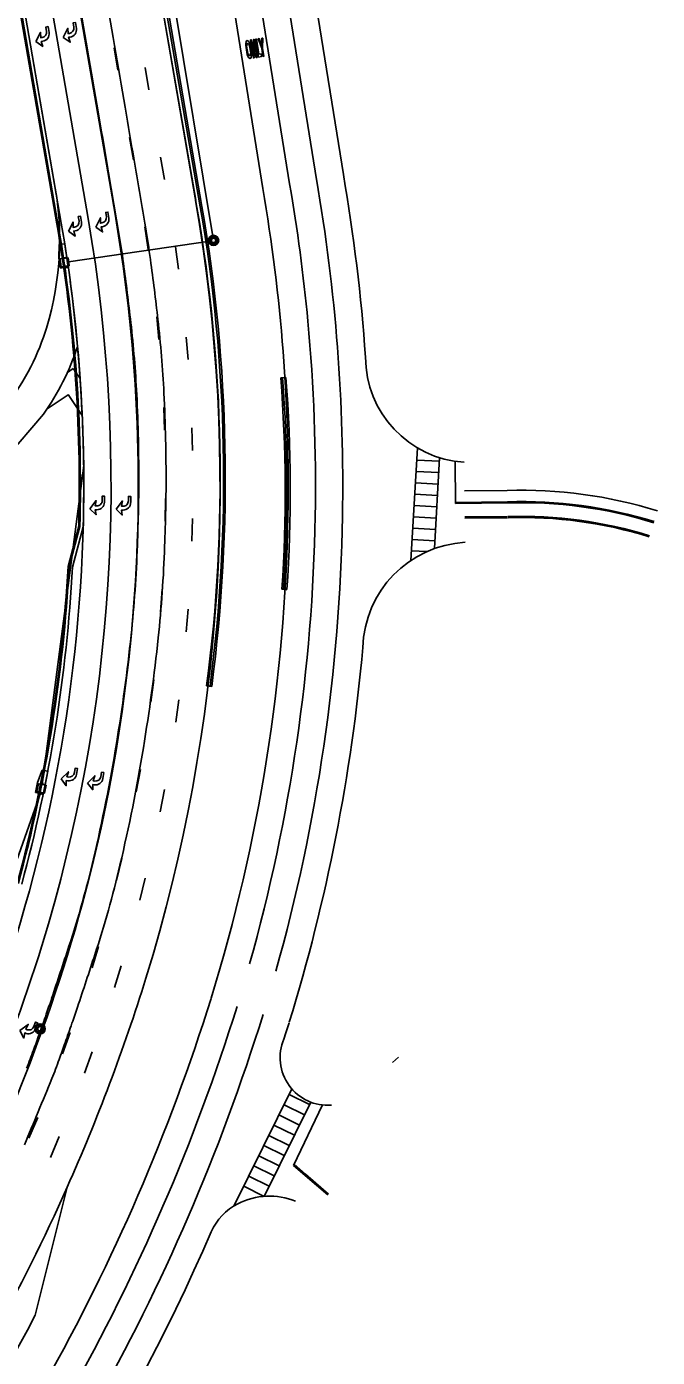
# Model space of a CAD drawing. Extents: x 468143 to 491361, y 1438528 to 1468730.
# Drawn here: x 491084 to 491361, y 1467851 to 1468437 of the extents above; entities that cross this region are included whole.
import ezdxf

# ---------------------------------------------------------------- set-up
doc = ezdxf.new("R2010")
doc.units = 0
doc.layers.add('Default', color=7, linetype='Continuous')
doc.layers.add('Xreference_dp', color=7, linetype='Continuous')

# ---------------------------------------------------------------- blocks, each defined once
blk = doc.blocks.new('POINT_DISPLAY')
at = {"layer": 'Default'}
blk.add_line((0, 0), (0, 0), dxfattribs=at)
blk = doc.blocks.new('PBottom35Dia')
at = {"layer": 'Default'}
for radius in [2.25, 1.75, 1.75]:
    blk.add_circle((0, 0), radius, dxfattribs=at)
for p in [(-1.75, 0), (-1.75, 0), (-1.6, 0.7), (-1.22, 1.26), (-0.66, 1.62), (0, 1.75), (0, 1.75), (0, 1.75), (0, 0), (0, 0), (0.7, 1.6), (1.26, 1.22), (1.62, 0.66), (1.75, 0), (1.75, 0), (-1.62, -0.66), (-1.26, -1.22), (-0.7, -1.6), (0, -1.75), (0, -1.75), (0, -1.75), (0.66, -1.62), (1.22, -1.26), (1.6, -0.7)]:
    blk.add_blockref('POINT_DISPLAY', p, dxfattribs=at)
blk = doc.blocks.new('MHCover2')
at = {"layer": 'Default'}
for radius in [2, 1.06, 1]:
    blk.add_circle((0, 0), radius, dxfattribs=at)
for p in [(-2, 0), (-2, 0), (-1.83, 0.81), (-1.39, 1.43), (-0.75, 1.85), (0, 2.5), (0, 2), (0, 2), (0, 0), (0, 0), (0, 0), (0.81, 1.83), (1.43, 1.39), (1.85, 0.75), (2, 0), (2, 0), (-1.85, -0.75), (-1.43, -1.39), (-0.81, -1.83), (0, -2), (0, -2), (0, -2.5), (0.75, -1.85), (1.39, -1.43), (1.83, -0.81)]:
    blk.add_blockref('POINT_DISPLAY', p, dxfattribs=at)
blk = doc.blocks.new('InltCurb5')
at = {"layer": 'Default'}
for p, q in [((-2.25, 3.5), (-8, 2.5)), ((-8, 2.5), (-8, 0)), ((-8, 1.5), (2.5, 1.5)), ((-8, 0), (2.5, 0)), ((2.25, 3.5), (-2.25, 3.5)), ((-1.96, 0), (-1.96, 1.5)), ((1.95, 0), (1.95, 1.5)), ((2.25, 2), (2.25, 3.5)), ((2.5, 2), (2.25, 2)), ((2.5, 0), (2.5, 2))]:
    blk.add_line(p, q, dxfattribs=at)
blk.add_lwpolyline([(-1.75, -0.5), (1.75, -0.5), (1.75, 3), (-1.75, 3)], close=True, dxfattribs=at)
for p in [(-1.75, 3), (-1.75, 1.25), (-1.75, 1.25), (0, 3.5), (0, 3), (0, 3), (0, 1.25), (0, 1.25), (1.75, 3), (1.75, 1.25), (1.75, 1.25), (-1.75, -0.5), (0, 0), (0, 0), (0, -0.5), (0, -0.5), (1.75, -0.5)]:
    blk.add_blockref('POINT_DISPLAY', p, dxfattribs=at)
blk = doc.blocks.new('MH2')
at = {"layer": 'Default'}
for p, q in [((-1.25, 0.03), (-1.05, 0.03)), ((-0.9, 0.87), (-0.76, 0.73)), ((-0.87, 0.9), (-0.73, 0.76)), ((-0.03, 1.25), (-0.03, 1.05)), ((0.03, 1.25), (0.03, 1.05)), ((0.87, 0.9), (0.73, 0.76)), ((0.9, 0.87), (0.76, 0.73)), ((1.05, 0.03), (1.25, 0.03)), ((-1.25, -0.03), (-1.05, -0.03)), ((-0.76, -0.73), (-0.9, -0.87)), ((-0.73, -0.76), (-0.87, -0.9)), ((-0.03, -1.05), (-0.03, -1.25)), ((0.03, -1.05), (0.03, -1.25)), ((0.73, -0.76), (0.87, -0.9)), ((0.76, -0.73), (0.9, -0.87)), ((1.05, -0.03), (1.25, -0.03))]:
    blk.add_line(p, q, dxfattribs=at)
for radius in [1.5, 1.25, 1.05, 1, 0.958]:
    blk.add_circle((0, 0), radius, dxfattribs=at)
for p in [(-1, 0), (-0.71, 0.71), (0, 1.5), (0, 1), (0, 0), (0, 0), (0, 0), (0.71, 0.71), (1, 0), (-0.71, -0.71), (0, -1), (0, -1.5), (0.71, -0.71)]:
    blk.add_blockref('POINT_DISPLAY', p, dxfattribs=at)
blk = doc.blocks.new('DARightTurn')
at = {"layer": 'Default'}
for points in [[(2, 2.17), (0, 2.17), (0, 3.17), (2.67, 3.17)], [(5.67, -3.17), (2, -0.5), (4.33, -0.83), (4.33, -0.17)], [(6, -0.17), (6, -0.83), (8.25, -0.5), (5.67, -3.17)]]:
    blk.add_lwpolyline(points, dxfattribs=at)
for centre, radius in [((2, -0.17), 2.33), ((2.67, -0.17), 3.33)]:
    blk.add_arc(centre, radius, 360, 90, dxfattribs=at)
blk = doc.blocks.new('ONLY_5')
at = {"layer": 'Default'}
for p, q in [((1.94, 3.96), (6.06, 3.96)), ((6.06, 1.96), (1.94, 1.96)), ((5.6, 3.63), (2.4, 3.63)), ((2.4, 2.29), (5.6, 2.29))]:
    blk.add_line(p, q, dxfattribs=at)
for points in [[(0, -0.12), (0, 0.21), (5, 1.13), (0, 1.13), (0, 1.46), (8, 1.46), (8, 1.13), (2.9, 0.21), (8, 0.21), (8, -0.12), (0, -0.12)], [(1.33, -2.12), (0, -2.12), (0, -0.79), (8, -0.79), (8, -1.12), (1.33, -1.12), (1.33, -2.12)], [(8, -3.96), (3.67, -3.12), (0, -3.12), (0, -2.79), (3.67, -2.79), (8, -1.96), (8, -2.3), (4.57, -2.96), (8, -3.62), (8, -3.96)]]:
    blk.add_lwpolyline(points, dxfattribs=at)
for major_axis, ratio, start_param, end_param in [((4, 0), 0.291667, 2.111896, 4.171289), ((2.67, 0), 0.3125, 2.214297, 4.068888), ((2.67, 0), 0.3125, 5.35589, 7.210481), ((4, 0), 0.291667, 5.253489, 7.312882)]:
    blk.add_ellipse((4, 2.96), major_axis=major_axis, ratio=ratio, start_param=start_param, end_param=end_param, dxfattribs=at)

msp = doc.modelspace()

# ---------------------------------------------------------------- linework, layer by layer
at = {"layer": 'Xreference_dp'}
for p, q in [((491184.26, 1468537.78), (491211.19, 1468369.57)), ((491197.35, 1468531.91), (491223, 1468371.68)), ((491161.88, 1468525.77), (491187.53, 1468365.55)), ((491173.7, 1468527.81), (491199.36, 1468367.6)), ((491158, 1468360.43), (491132.73, 1468506.52)), ((491122.52, 1468354.32), (491097.22, 1468500.59)), ((491160.04, 1468357.45), (491135.46, 1468499.56)), ((491160.78, 1468357.58), (491136.19, 1468499.69)), ((491096.89, 1468349.94), (491071.54, 1468496.54)), ((491097.39, 1468350.02), (491072.03, 1468496.62)), ((491096.2, 1468365.67), (491073.54, 1468496.7)), ((491110.7, 1468352.27), (491085.38, 1468498.65)), ((491158.56, 1468357.19), (491133.98, 1468499.31)), ((491098.86, 1468350.28), (491074.86, 1468489.08)), ((491148.44, 1468447.99), (491165.6, 1468344.44)), ((491123.75, 1468417.61), (491122.05, 1468427.47)), ((491137.44, 1468408.9), (491135.73, 1468418.75)), ((491130.57, 1468378.2), (491128.87, 1468388.05)), ((491144.26, 1468369.48), (491142.55, 1468379.34)), ((491137.13, 1468338.76), (491135.61, 1468348.64)), ((491164.17, 1468342.42), (491102.08, 1468333.34)), ((491150.48, 1468329.99), (491149.1, 1468339.89)), ((491141.85, 1468299.04), (491140.88, 1468309)), ((491154.63, 1468290.21), (491153.79, 1468300.18)), ((491101.52, 1468284.56), (491104.13, 1468286.32)), ((491107.1, 1468281.98), (491104.14, 1468286.37)), ((491195.46, 1468282.21), (491197.7, 1468282.39)), ((491092.59, 1468268.51), (491101.87, 1468274.76)), ((491108.04, 1468265.67), (491101.88, 1468274.81)), ((491091.03, 1468266.23), (491074.66, 1468247.2)), ((491144.33, 1468259.13), (491143.92, 1468269.12)), ((491156.58, 1468250.26), (491156.3, 1468260.26)), ((491252.75, 1468201.84), (491255.63, 1468251.38)), ((491108.71, 1468243.6), (491090.45, 1468103.23)), ((491265.3, 1468245.46), (491255.32, 1468246.04)), ((491263.07, 1468207.07), (491265.39, 1468247.05)), ((491272.2, 1468245.47), (491272.4, 1468226.86)), ((491264.72, 1468235.48), (491254.74, 1468236.05)), ((491265.01, 1468240.47), (491255.03, 1468241.05)), ((491264.43, 1468230.48), (491254.45, 1468231.06)), ((491295.14, 1468232.63), (491276.4, 1468232.49)), ((491144.57, 1468219.13), (491144.72, 1468229.13)), ((491264.14, 1468225.49), (491254.16, 1468226.07)), ((491295.32, 1468227.64), (491272.4, 1468227.36)), ((491295.33, 1468227.14), (491272.4, 1468226.86)), ((491156.32, 1468210.27), (491156.59, 1468220.26)), ((491263.85, 1468220.5), (491253.87, 1468221.08)), ((491295.22, 1468221.13), (491276.54, 1468220.99)), ((491295.23, 1468220.63), (491276.54, 1468220.49)), ((491101.8, 1468199.14), (491106.52, 1468216.88)), ((491102.3, 1468199.06), (491107.02, 1468216.81)), ((491103.79, 1468198.82), (491108.51, 1468216.6)), ((491263.56, 1468215.51), (491253.58, 1468216.09)), ((491263.27, 1468210.52), (491253.29, 1468211.1)), ((491259.74, 1468205.71), (491253, 1468206.1)), ((491142.56, 1468179.19), (491143.27, 1468189.16)), ((491198.19, 1468188.97), (491195.95, 1468189.13)), ((491153.86, 1468170.35), (491154.68, 1468180.32)), ((491138.32, 1468139.42), (491139.59, 1468149.34)), ((491165.06, 1468146.38), (491162.83, 1468146.65)), ((491149.21, 1468130.63), (491150.57, 1468140.53)), ((491131.86, 1468099.95), (491133.68, 1468109.78)), ((491039.79, 1467958.46), (491089.77, 1468099.79)), ((491142.37, 1468091.22), (491144.28, 1468101.04)), ((491123.19, 1468060.9), (491125.56, 1468070.62)), ((491133.36, 1468052.25), (491135.82, 1468061.95)), ((491112.37, 1468022.5), (491115.26, 1468031.97)), ((491122.22, 1468013.89), (491125.21, 1468023.38)), ((491099.4, 1467984.66), (491102.82, 1467994.06)), ((491109.03, 1467976.13), (491112.49, 1467985.51)), ((491247.29, 1467983.2), (491244.65, 1467980.89)), ((491175, 1467917.85), (491200.32, 1467969.22)), ((491208.07, 1467962.31), (491199.1, 1467966.73)), ((491188.17, 1467921.95), (491208.62, 1467963.44)), ((491205.85, 1467957.83), (491196.89, 1467962.25)), ((491213.88, 1467962.27), (491201.12, 1467935.59)), ((491084.62, 1467947.5), (491088.48, 1467956.72)), ((491203.64, 1467953.34), (491194.67, 1467957.76)), ((491201.43, 1467948.86), (491192.46, 1467953.28)), ((491094.05, 1467939.05), (491097.96, 1467948.25)), ((491197.01, 1467939.89), (491188.04, 1467944.31)), ((491199.22, 1467944.37), (491190.25, 1467948.79)), ((491194.8, 1467935.4), (491185.83, 1467939.83)), ((491192.59, 1467930.92), (491183.62, 1467935.34)), ((491206.19, 1467931.19), (491201.12, 1467935.59)), ((491206.38, 1467931.69), (491201.34, 1467936.06)), ((491216.49, 1467922.93), (491206.38, 1467931.69)), ((491101.39, 1467925.92), (491087.41, 1467869.64)), ((491188.17, 1467921.95), (491179.2, 1467926.37)), ((491190.38, 1467926.43), (491181.41, 1467930.86)), ((491216.16, 1467922.55), (491206.19, 1467931.19))]:
    msp.add_line(p, q, dxfattribs=at)
msp.add_lwpolyline([(491131.21, 1468376.23), (491131.21, 1468376.23)], dxfattribs=at)
for centre, radius, start, end in [((452869.52, 1461825.37), 38806.43, 9.747923, 9.829643), ((452869.52, 1461825.37), 38818.43, 9.747923, 9.829643), ((471451.03, 1465017.57), 19952.72, 9.684924, 9.747923), ((471451.03, 1465017.57), 19964.72, 9.684924, 9.747923), ((459097.89, 1462909.35), 32484.47, 9.635551, 9.684924), ((459097.89, 1462909.35), 32496.47, 9.635551, 9.684924), ((490431.59, 1468234.89), 803.15, 4.03045, 9.80658), ((490965.62, 1468343.09), 132.52, 341.09401, 9.81323), ((490431.59, 1468234.89), 767.15, 359.00729, 9.80658), ((490431.59, 1468234.89), 779.15, 5.32401, 9.80658), ((490431.59, 1468234.89), 791.15, 359.00729, 9.80658), ((490431.59, 1468234.89), 737.15, 342.88914, 9.80658), ((490431.59, 1468234.89), 701.15, 339.52426, 9.80669), ((490468.8, 1468237.89), 700, 352.51064, 9.81323), ((490468.8, 1468237.89), 701.5, 352.51064, 9.81323), ((490468.8, 1468237.89), 702.25, 352.51254, 9.81323), ((490431.59, 1468234.89), 689.15, 342.89677, 9.80658), ((490432.26, 1468234.98), 674.5, 358.46277, 9.81323), ((490432.26, 1468234.98), 675, 358.4578, 9.81323), ((490432.26, 1468234.98), 676.5, 358.44294, 9.81323), ((490722.04, 1468278.36), 419.79, 7.64793, 9.63555), ((490722.04, 1468278.36), 407.79, 7.64793, 9.63555), ((489722.97, 1468144.21), 1415.83, 6.58126, 7.64793), ((489722.97, 1468144.21), 1427.83, 6.58126, 7.64793), ((490432.26, 1468234.98), 676.5, 0.7302, 7.60874), ((490653.12, 1468251.52), 479.5, 2.79485, 6.58126), ((490653.12, 1468251.52), 491.5, 2.79485, 6.58126), ((490431.59, 1468234.89), 779.15, 359.00729, 5.32401), ((490996.39, 1468332.55), 100, 319.28477, 341.09401), ((490996.39, 1468332.55), 115.57, 324.97764, 341.504), ((490431.59, 1468234.89), 677.15, 2.27933, 5.16849), ((491279.24, 1468291.42), 46.48, 180.1027, 266.3063), ((490549.64, 1468232.25), 647.75, 356.18255, 4.42381), ((490549.64, 1468232.25), 648.5, 356.18255, 4.42381), ((490549.64, 1468232.25), 650, 356.18255, 4.42381), ((490371.56, 1468237.77), 761.4, 359.79023, 2.79485), ((490371.56, 1468237.77), 773.4, 359.79023, 2.79485), ((490431.59, 1468234.89), 677.15, 342.89677, 2.27933), ((490585.68, 1468236.99), 547.28, 358.70345, 359.79023), ((490585.68, 1468236.99), 559.28, 358.70345, 359.79023), ((491301.5, 1468031.02), 201.72, 72.77157, 91.8077), ((489810.65, 1468254.53), 1322.5, 358.00434, 358.70345), ((489810.65, 1468254.53), 1334.5, 358.00434, 358.70345), ((491301.5, 1468031.02), 196.72, 72.77157, 91.8077), ((491301.5, 1468031.02), 196.22, 72.77157, 91.8077), ((490431.59, 1468234.89), 767.15, 342.88914, 359.00729), ((490431.59, 1468234.89), 779.15, 344.31533, 359.00729), ((490431.59, 1468234.89), 791.15, 344.31533, 359.00729), ((491301.5, 1468031.02), 190.22, 72.77157, 91.8077), ((491301.5, 1468031.02), 189.72, 72.77157, 91.8077), ((490571.68, 1468228.01), 561.01, 353.96363, 358.00434), ((490571.68, 1468228.01), 573.01, 353.96363, 358.00434), ((491279.32, 1468162.13), 47.78, 93.17816, 178.34035), ((490432.26, 1468234.98), 670.5, 344.85691, 356.93575), ((490432.26, 1468234.98), 671, 344.85691, 356.93133), ((490432.26, 1468234.98), 672.5, 344.85691, 356.9181), ((490302.46, 1468256.48), 831.74, 350.64528, 353.96363), ((490302.46, 1468256.48), 843.74, 350.64528, 353.96363), ((490431.59, 1468234.89), 803.15, 342.88914, 354.90163), ((490359.66, 1468247.06), 773.77, 346.80492, 350.64528), ((490359.66, 1468247.06), 785.77, 346.80492, 350.64528), ((490666.87, 1468175.03), 458.23, 341.81387, 346.80492), ((490666.87, 1468175.03), 470.23, 341.81387, 346.80492), ((490326.6, 1468270.61), 800.01, 319.56921, 342.66292), ((485934.15, 1469729.8), 5439.78, 341.55931, 341.81387), ((485934.15, 1469729.8), 5451.78, 341.55931, 341.81387), ((490326.6, 1468270.61), 848.01, 336.01658, 342.66952), ((490326.6, 1468270.61), 878.01, 318.55019, 342.66952), ((490613.24, 1468169.59), 507.43, 340.72582, 341.55931), ((490326.6, 1468270.61), 890.01, 318.55019, 342.66952), ((490326.6, 1468270.61), 902.01, 318.55019, 342.67608), ((488907.67, 1468766), 2314.27, 340.49956, 340.72582), ((490613.24, 1468169.59), 519.43, 340.72582, 341.55931), ((488907.67, 1468766), 2326.27, 340.49956, 340.72582), ((490326.6, 1468270.61), 914.01, 342.19853, 342.66952), ((489542.02, 1468541.36), 1641.32, 340.23088, 340.49956), ((491216.08, 1467982.97), 20.91, 156.88682, 274.61669), ((490326.6, 1468270.61), 812.01, 318.31329, 339.75439), ((490896.34, 1468054.6), 202.18, 337.83365, 340.23088), ((489542.02, 1468541.36), 1653.32, 340.23088, 340.49956), ((490896.34, 1468054.6), 214.18, 337.83365, 340.23088), ((488489.22, 1469035.28), 2813.4, 337.18969, 337.83365), ((490326.6, 1468270.61), 848.01, 331.00776, 336.01658), ((491190.54, 1467891.02), 31.02, 68.40645, 116.86199), ((491187.82, 1467896.39), 25, 116.86199, 156.51402), ((490326.6, 1468270.61), 914.01, 317.78137, 336.51402), ((490326.6, 1468270.61), 860.01, 316.32535, 332.2096)]:
    msp.add_arc(centre, radius, start, end, dxfattribs=at)

# ---------------------------------------------------------------- block references
for name, p, rotation in [('DARightTurn', (491089.91, 1468436.28), -80.95067367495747), ('DARightTurn', (491101.95, 1468438.14), -80.95067367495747), ('ONLY_5', (491184.88, 1468423.24), 99.09700586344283), ('DARightTurn', (491104.2, 1468352.83), -80.95067367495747), ('DARightTurn', (491116.24, 1468354.69), -80.95067367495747), ('PBottom35Dia', (491165.89, 1468342.71), -80.41937961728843), ('MH2', (491165.89, 1468342.71), -80.41937961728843), ('DARightTurn', (491114.67, 1468230.16), -90.22638746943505), ('DARightTurn', (491126.23, 1468230.03), -90.22638746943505), ('DARightTurn', (491102.81, 1468110.76), -98.91621068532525), ('DARightTurn', (491114.43, 1468108.97), -98.91621068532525), ('DARightTurn', (491085.37, 1467999.34), -107.75152902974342), ('MHCover2', (491089.5, 1467995.68), 68.97466201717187), ('PBottom35Dia', (491089.5, 1467995.68), 68.97466201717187)]:
    msp.add_blockref(name, p, dxfattribs=dict(at, rotation=rotation))
for p, yscale, rotation in [((491101.58, 1468333.27), -0.9999999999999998, -81.74321325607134), ((491091.34, 1468101.26), -1, -101.2545873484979)]:
    msp.add_blockref('InltCurb5', p, dxfattribs=dict(at, yscale=yscale, rotation=rotation))

doc.saveas('drawing.dxf')
